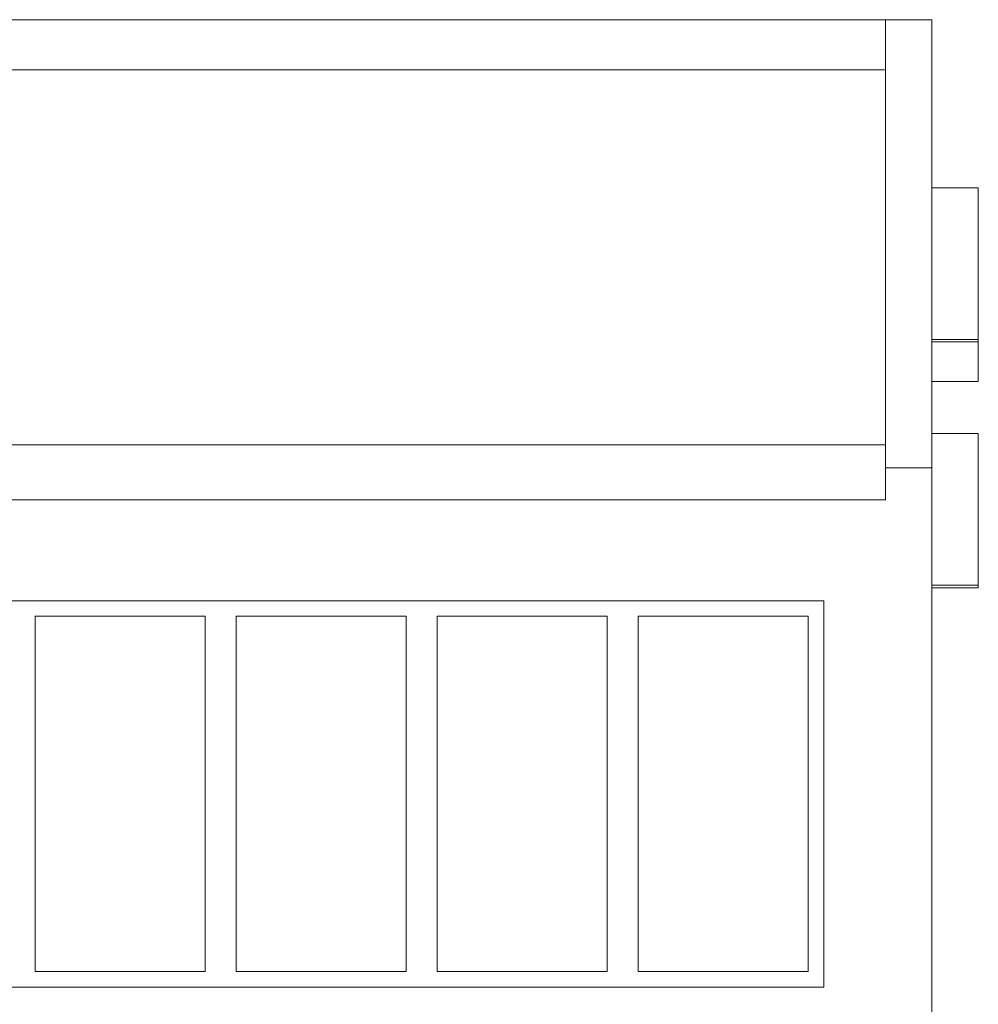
# Model space of a CAD drawing. Header units: millimetres. Extents: x 0 to 650, y -1 to 707.
# Tile 346 of 348: x 503 to 534, y 544 to 576. Entities that reach past the tile are written whole.
import ezdxf
from ezdxf.xclip import XClip

# ---------------------------------------------------------------- set-up
doc = ezdxf.new("R2010")
doc.units = ezdxf.units.MM
doc.header["$MEASUREMENT"] = 0
doc.header["$XCLIPFRAME"] = 0
doc.linetypes.add('Wipeout_Contour', pattern=[1000, 0, -1000])
for name, color, linetype in [('Cobertura.ARQ', 7, 'Continuous'), ('Interior - Mobiliário .ARQ', 7, 'Continuous'), ('Parede.ARQ', 7, 'Continuous')]:
    doc.layers.add(name, color=color, linetype=linetype)

# ---------------------------------------------------------------- blocks, each defined once
blk = doc.blocks.new('Desenho_4_4', base_point=(356.355, 527.988))
at = {"color": 254, "linetype": 'Wipeout_Contour', "lineweight": 0, "ltscale": 2783.404643}
blk.add_wipeout([(198.724, 576.288), (198.724, 574.669), (530.93, 574.669), (530.93, 576.288)], dxfattribs=at).dxf.layer = 'Parede.ARQ'
at = {"color": 254, "linetype": 'Wipeout_Contour', "lineweight": 0, "ltscale": 3055.17059}
blk.add_wipeout([(528.43, 545.488), (528.93, 545.488), (528.93, 556.988), (528.43, 556.988)], dxfattribs=at).dxf.layer = 'Parede.ARQ'
at = {"color": 254, "linetype": 'Wipeout_Contour', "lineweight": 0, "ltscale": 3115.147757}
blk.add_wipeout([(532.43, 576.288), (530.93, 576.288), (530.93, 561.788), (532.43, 561.788)], dxfattribs=at).dxf.layer = 'Parede.ARQ'
at = {"color": 254, "linetype": 'Wipeout_Contour', "lineweight": 0, "ltscale": 15006.031883}
blk.add_wipeout([(476.93, 557.488), (476.93, 556.988), (477.43, 556.988), (482.93, 556.988), (483.93, 556.988), (489.43, 556.988), (490.43, 556.988), (495.93, 556.988), (496.93, 556.988), (502.43, 556.988), (503.43, 556.988), (508.93, 556.988), (509.93, 556.988), (515.43, 556.988), (516.43, 556.988), (521.93, 556.988), (522.93, 556.988), (528.43, 556.988), (528.93, 556.988), (528.93, 557.488)], dxfattribs=at).dxf.layer = 'Parede.ARQ'
at = {"color": 254, "linetype": 'Wipeout_Contour', "lineweight": 0, "ltscale": 14846.450915}
blk.add_wipeout([(476.93, 545.488), (476.93, 544.988), (528.93, 544.988), (528.93, 545.488), (528.43, 545.488), (522.93, 545.488), (521.93, 545.488), (516.43, 545.488), (515.43, 545.488), (509.93, 545.488), (508.93, 545.488), (503.43, 545.488), (502.43, 545.488), (496.93, 545.488), (495.93, 545.488), (490.43, 545.488), (489.43, 545.488), (483.93, 545.488), (482.93, 545.488), (477.43, 545.488)], dxfattribs=at).dxf.layer = 'Parede.ARQ'
at = {"layer": 'Parede.ARQ', "color": 8, "linetype": 'Continuous', "lineweight": 0}
for p, q in [((198.724, 576.288), (530.93, 576.288)), ((530.93, 576.288), (532.43, 576.288)), ((476.93, 557.488), (528.93, 557.488)), ((528.93, 557.488), (528.93, 544.988)), ((528.93, 544.988), (476.93, 544.988))]:
    blk.add_line(p, q, dxfattribs=at)
at = {"color": 254, "linetype": 'Wipeout_Contour', "lineweight": 0, "ltscale": 2695.39371}
blk.add_wipeout([(122.974, 560.754), (530.93, 560.754), (530.93, 562.534), (122.974, 562.534)], dxfattribs=at).dxf.layer = 'Cobertura.ARQ'
at = {"color": 254, "linetype": 'Wipeout_Contour', "lineweight": 0, "ltscale": 3117.32171}
blk.add_wipeout([(532.43, 570.85), (532.43, 565.94), (533.93, 565.94), (533.93, 570.85)], dxfattribs=at).dxf.layer = 'Interior - Mobiliário .ARQ'
at = {"color": 254, "linetype": 'Wipeout_Contour', "lineweight": 0, "ltscale": 3094.198674}
blk.add_wipeout([(532.43, 562.898), (532.43, 557.988), (533.93, 557.988), (533.93, 562.898)], dxfattribs=at).dxf.layer = 'Interior - Mobiliário .ARQ'
at = {"color": 254, "linetype": 'Wipeout_Contour', "lineweight": 0, "ltscale": 2984.799889}
blk.add_wipeout([(503.43, 545.488), (503.43, 556.988), (502.43, 556.988), (502.43, 545.488)], dxfattribs=at).dxf.layer = 'Parede.ARQ'
at = {"color": 254, "linetype": 'Wipeout_Contour', "lineweight": 0, "ltscale": 3002.385583}
blk.add_wipeout([(509.93, 545.488), (509.93, 556.988), (508.93, 556.988), (508.93, 545.488)], dxfattribs=at).dxf.layer = 'Parede.ARQ'
at = {"color": 254, "linetype": 'Wipeout_Contour', "lineweight": 0, "ltscale": 3020.09271}
blk.add_wipeout([(516.43, 545.488), (516.43, 556.988), (515.43, 556.988), (515.43, 545.488)], dxfattribs=at).dxf.layer = 'Parede.ARQ'
at = {"color": 254, "linetype": 'Wipeout_Contour', "lineweight": 0, "ltscale": 3037.919146}
blk.add_wipeout([(522.93, 545.488), (522.93, 556.988), (521.93, 556.988), (521.93, 545.488)], dxfattribs=at).dxf.layer = 'Parede.ARQ'
at = {"layer": 'Cobertura.ARQ', "color": 7, "linetype": 'Continuous', "lineweight": 0}
blk.add_line((122.974, 560.754), (530.93, 560.754), dxfattribs=at)
at = {"layer": 'Interior - Mobiliário .ARQ', "color": 7, "linetype": 'Continuous', "lineweight": 0}
for p, q in [((532.43, 570.85), (533.93, 570.85)), ((532.43, 562.898), (533.93, 562.898))]:
    blk.add_line(p, q, dxfattribs=at)
at = {"layer": 'Parede.ARQ', "color": 8, "linetype": 'Continuous', "lineweight": 0}
blk.add_line((530.93, 561.788), (532.43, 561.788), dxfattribs=at)
at = {"color": 254, "linetype": 'Wipeout_Contour', "lineweight": 0, "ltscale": 2719.154818}
blk.add_wipeout([(530.93, 574.669), (122.974, 574.669), (122.974, 562.534), (530.93, 562.534)], dxfattribs=at).dxf.layer = 'Cobertura.ARQ'
at = {"color": 254, "linetype": 'Wipeout_Contour', "lineweight": 0, "ltscale": 3110.094931}
blk.add_wipeout([(532.43, 565.893), (533.93, 565.893), (533.93, 565.94), (532.43, 565.94)], dxfattribs=at).dxf.layer = 'Interior - Mobiliário .ARQ'
at = {"color": 254, "linetype": 'Wipeout_Contour', "lineweight": 0, "ltscale": 3087.01681}
blk.add_wipeout([(532.43, 557.939), (533.93, 557.939), (533.93, 557.988), (532.43, 557.988)], dxfattribs=at).dxf.layer = 'Interior - Mobiliário .ARQ'
at = {"color": 254, "linetype": 'Wipeout_Contour', "lineweight": 0, "ltscale": 2993.585029}
blk.add_wipeout([(503.43, 545.488), (508.93, 545.488), (508.93, 556.988), (503.43, 556.988)], dxfattribs=at).dxf.layer = 'Parede.ARQ'
at = {"color": 254, "linetype": 'Wipeout_Contour', "lineweight": 0, "ltscale": 3011.231536}
blk.add_wipeout([(509.93, 556.988), (509.93, 545.488), (515.43, 545.488), (515.43, 556.988)], dxfattribs=at).dxf.layer = 'Parede.ARQ'
at = {"color": 254, "linetype": 'Wipeout_Contour', "lineweight": 0, "ltscale": 3028.998413}
blk.add_wipeout([(516.43, 545.488), (521.93, 545.488), (521.93, 556.988), (516.43, 556.988)], dxfattribs=at).dxf.layer = 'Parede.ARQ'
at = {"color": 254, "linetype": 'Wipeout_Contour', "lineweight": 0, "ltscale": 3046.883555}
blk.add_wipeout([(522.93, 545.488), (528.43, 545.488), (528.43, 556.988), (522.93, 556.988)], dxfattribs=at).dxf.layer = 'Parede.ARQ'
at = {"layer": 'Cobertura.ARQ', "color": 7, "linetype": 'Continuous', "lineweight": 0}
for p, q in [((530.93, 574.669), (122.974, 574.669)), ((530.93, 562.534), (530.93, 563.383)), ((122.974, 562.534), (530.93, 562.534)), ((530.93, 560.754), (530.93, 562.534))]:
    blk.add_line(p, q, dxfattribs=at)
at = {"layer": 'Parede.ARQ', "color": 8, "linetype": 'Continuous', "lineweight": 0}
blk.add_line((530.93, 563.383), (530.93, 576.288), dxfattribs=at)
at = {"layer": 'Parede.ARQ', "color": 7, "linetype": 'Continuous', "lineweight": 0}
for p, q in [((503.43, 545.488), (503.43, 556.988)), ((503.43, 556.988), (508.93, 556.988)), ((508.93, 556.988), (508.93, 545.488)), ((509.93, 545.488), (509.93, 556.988)), ((509.93, 556.988), (515.43, 556.988)), ((515.43, 556.988), (515.43, 545.488)), ((516.43, 545.488), (516.43, 556.988)), ((516.43, 556.988), (521.93, 556.988)), ((521.93, 556.988), (521.93, 545.488)), ((522.93, 545.488), (522.93, 556.988)), ((522.93, 556.988), (528.43, 556.988)), ((528.43, 556.988), (528.43, 545.488)), ((508.93, 545.488), (503.43, 545.488)), ((515.43, 545.488), (509.93, 545.488)), ((521.93, 545.488), (516.43, 545.488)), ((528.43, 545.488), (522.93, 545.488))]:
    blk.add_line(p, q, dxfattribs=at)
at = {"color": 254, "linetype": 'Wipeout_Contour', "lineweight": 0, "ltscale": 3109.98015}
blk.add_wipeout([(532.43, 565.893), (532.43, 565.861), (533.93, 565.861), (533.93, 565.893)], dxfattribs=at).dxf.layer = 'Interior - Mobiliário .ARQ'
at = {"color": 254, "linetype": 'Wipeout_Contour', "lineweight": 0, "ltscale": 3086.902799}
blk.add_wipeout([(532.43, 557.939), (532.43, 557.909), (533.93, 557.909), (533.93, 557.939)], dxfattribs=at).dxf.layer = 'Interior - Mobiliário .ARQ'
at = {"layer": 'Interior - Mobiliário .ARQ', "color": 7, "linetype": 'Continuous', "lineweight": 0}
for p, q in [((533.93, 562.898), (533.93, 557.988)), ((532.43, 557.988), (533.93, 557.988)), ((532.43, 557.909), (533.93, 557.909)), ((533.93, 557.988), (533.93, 557.939)), ((533.93, 557.939), (533.93, 557.909))]:
    blk.add_line(p, q, dxfattribs=at)
at = {"layer": 'Parede.ARQ', "color": 8, "linetype": 'Continuous', "lineweight": 0}
blk.add_line((532.43, 543.788), (532.43, 561.788), dxfattribs=at)
at = {"color": 254, "linetype": 'Wipeout_Contour', "lineweight": 0, "ltscale": 3108.067246}
blk.add_wipeout([(532.43, 564.579), (533.93, 564.579), (533.93, 565.861), (532.43, 565.861)], dxfattribs=at).dxf.layer = 'Interior - Mobiliário .ARQ'
at = {"layer": 'Interior - Mobiliário .ARQ', "color": 7, "linetype": 'Continuous', "lineweight": 0}
for p, q in [((533.93, 570.85), (533.93, 565.94)), ((532.43, 565.94), (533.93, 565.94)), ((532.43, 565.861), (533.93, 565.861)), ((533.93, 565.94), (533.93, 565.893)), ((533.93, 565.893), (533.93, 565.861)), ((533.93, 565.861), (533.93, 564.579)), ((532.43, 564.579), (533.93, 564.579))]:
    blk.add_line(p, q, dxfattribs=at)
at = {"layer": 'Parede.ARQ', "color": 8, "linetype": 'Continuous', "lineweight": 0}
blk.add_line((532.43, 576.288), (532.43, 561.788), dxfattribs=at)

msp = doc.modelspace()

# ---------------------------------------------------------------- block references
at = {"color": 7, "linetype": 'Continuous', "lineweight": 0}
ref = msp.add_blockref('Desenho_4_4', (356.355, 527.988), dxfattribs=at)
XClip(ref).set_block_clipping_path([(112.5776517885, 520.6048288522), (554.3649823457, 599.2831718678)])

doc.saveas('drawing.dxf')
